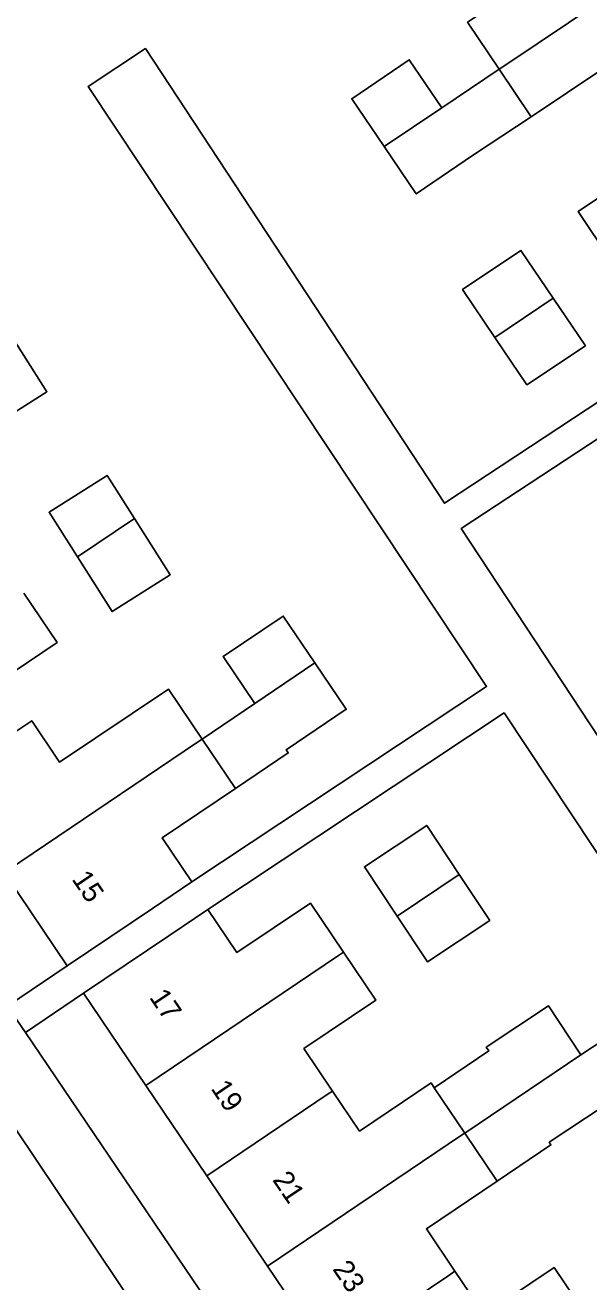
# Model space of a CAD drawing. Extents: x 158352 to 159489, y 383828 to 384597.
# Drawn here: x 158835 to 158862.4, y 384106.4 to 384167.6 of the extents above; entities that cross this region are included whole.
import ezdxf

# ---------------------------------------------------------------- set-up
doc = ezdxf.new("R2010")
doc.units = 0
for name, color, linetype in [('IMGEO_Pand', 7, 'Continuous'), ('IMGEO_Pand_nummerreeks', 7, 'Continuous'), ('IMGEO_Rijbaan_lokaal_open', 7, 'Continuous'), ('IMGEO_Voetpad_open', 7, 'Continuous')]:
    doc.layers.add(name, color=color, linetype=linetype)

msp = doc.modelspace()

# ---------------------------------------------------------------- linework, layer by layer
at = {"layer": 'IMGEO_Pand'}
for points in [[(158858.517, 384172.232), (158858.716, 384171.937), (158858.956, 384171.581), (158859.97, 384170.072), (158856.487, 384167.731), (158858.024, 384165.444)], [(158858.024, 384165.444), (158858.355, 384165.667), (158867.501, 384171.811)], [(158852.425, 384161.684), (158850.852, 384164.006), (158853.646, 384165.904), (158855.229, 384163.567)], [(158859.582, 384163.125), (158863.115, 384165.499), (158864.381, 384163.616), (158863.746, 384163.189), (158863.911, 384162.943)], [(158858.024, 384165.444), (158855.229, 384163.567)], [(158859.582, 384163.125), (158858.024, 384165.444)], [(158855.229, 384163.567), (158852.425, 384161.684)], [(158852.425, 384161.684), (158853.989, 384159.375), (158856.783, 384161.273), (158859.582, 384163.125)], [(158863.911, 384162.943), (158865.324, 384160.84), (158861.868, 384158.518), (158863.444, 384156.173)], [(158857.817, 384152.394), (158856.242, 384154.72), (158859.084, 384156.62), (158860.655, 384154.301)], [(158860.655, 384154.301), (158857.817, 384152.394)], [(158860.655, 384154.301), (158862.221, 384151.989), (158859.379, 384150.089), (158857.817, 384152.394)], [(158834.284, 384152.481), (158836.022, 384149.748), (158833.2, 384147.953), (158831.509, 384150.611)], [(158837.509, 384141.708), (158836.125, 384143.885), (158838.947, 384145.68), (158840.284, 384143.578)], [(158837.509, 384141.708), (158840.284, 384143.578)], [(158840.284, 384143.578), (158842.022, 384140.845), (158839.2, 384139.05), (158837.509, 384141.708)], [(158834.895, 384139.947), (158836.511, 384137.55), (158833.068, 384135.23), (158834.279, 384133.431), (158834.451, 384133.175)], [(158846.135, 384134.575), (158844.593, 384136.857), (158847.52, 384138.833), (158849.063, 384136.548)], [(158845.193, 384130.438), (158847.76, 384132.168), (158847.658, 384132.319), (158850.584, 384134.295), (158849.063, 384136.548)], [(158849.063, 384136.548), (158846.135, 384134.575)], [(158843.57, 384132.847), (158841.93, 384135.281), (158836.639, 384131.715), (158835.28, 384133.733), (158834.451, 384133.175)], [(158846.135, 384134.575), (158843.57, 384132.847)], [(158843.57, 384132.847), (158843.29, 384132.658), (158831.03, 384124.396)], [(158843.57, 384132.847), (158845.193, 384130.438)], [(158843.069, 384125.891), (158841.625, 384128.033), (158845.193, 384130.438)], [(158853.066, 384124.227), (158851.471, 384126.635), (158854.502, 384128.643), (158856.082, 384126.259)], [(158837.007, 384121.807), (158834.035, 384126.218), (158831.124, 384124.256)], [(158843.069, 384125.891), (158841.154, 384124.601), (158837.007, 384121.807)], [(158856.082, 384126.259), (158853.066, 384124.227)], [(158856.082, 384126.259), (158857.567, 384124.017), (158854.535, 384122.009), (158853.066, 384124.227)], [(158837.804, 384120.475), (158841.95, 384123.271), (158843.849, 384124.551)], [(158843.849, 384124.551), (158845.264, 384122.453), (158848.842, 384124.865), (158850.457, 384122.469)], [(158840.833, 384115.982), (158850.213, 384122.304), (158850.457, 384122.469)], [(158850.457, 384122.469), (158852.026, 384120.142), (158848.525, 384117.783), (158849.918, 384115.716)], [(158837.804, 384120.475), (158840.833, 384115.982)], [(158854.866, 384115.878), (158857.517, 384117.665), (158857.395, 384117.848), (158860.426, 384119.856), (158862.005, 384117.473)], [(158862.005, 384117.473), (158864.326, 384119.01), (158865.811, 384116.767), (158860.459, 384113.222), (158860.546, 384113.09), (158857.933, 384111.329)], [(158856.357, 384113.666), (158862.005, 384117.473)], [(158840.833, 384115.982), (158843.795, 384111.589)], [(158849.918, 384115.716), (158851.232, 384113.767), (158854.709, 384116.111), (158854.866, 384115.878)], [(158849.918, 384115.716), (158849.704, 384115.572), (158843.795, 384111.589)], [(158854.866, 384115.878), (158856.357, 384113.666)], [(158846.757, 384107.195), (158856.2, 384113.56), (158856.357, 384113.666)], [(158856.357, 384113.666), (158857.933, 384111.329)], [(158843.795, 384111.589), (158846.757, 384107.195)], [(158857.933, 384111.329), (158854.482, 384109.003), (158855.868, 384106.946)], [(158846.757, 384107.195), (158849.719, 384102.801)], [(158849.719, 384102.801), (158855.521, 384106.712), (158855.868, 384106.946)], [(158855.868, 384106.946), (158857.293, 384104.833), (158860.694, 384107.127), (158862.299, 384104.746)]]:
    msp.add_lwpolyline(points, dxfattribs=at)
at = {"layer": 'IMGEO_Rijbaan_lokaal_open'}
msp.add_lwpolyline([(158846.369, 384096.156), (158829.599, 384121.155)], dxfattribs=at)
at = {"layer": 'IMGEO_Voetpad_open'}
for points in [[(158869.956, 384153.946), (158855.372, 384144.324), (158840.811, 384166.452), (158838.032, 384164.608), (158857.411, 384135.409), (158843.069, 384125.891)], [(158886.43, 384124.126), (158874.109, 384115.848), (158856.183, 384143.092), (158870.79, 384152.704)], [(158843.849, 384124.551), (158858.266, 384134.119), (158872.435, 384112.771), (158887.133, 384123.108)], [(158837.007, 384121.807), (158834.108, 384119.846)], [(158834.976, 384118.562), (158837.804, 384120.475)], [(158834.108, 384119.846), (158834.976, 384118.562)], [(158865.594, 384081.861), (158856.419, 384086.867), (158834.976, 384118.562)]]:
    msp.add_lwpolyline(points, dxfattribs=at)

# ---------------------------------------------------------------- texts
at = {"layer": 'IMGEO_Pand_nummerreeks'}
for s, rotation, p in [('15', 303.97091, (158837.2, 384126.03)), ('17', 303.98609, (158840.976, 384120.276)), ('19', 303.98609, (158843.965, 384115.843)), ('21', 303.98765, (158846.968, 384111.392)), ('23', 303.98609, (158849.892, 384107.052))]:
    msp.add_text(s, height=1, rotation=rotation, dxfattribs=at).set_placement(p)

doc.saveas('drawing.dxf')
